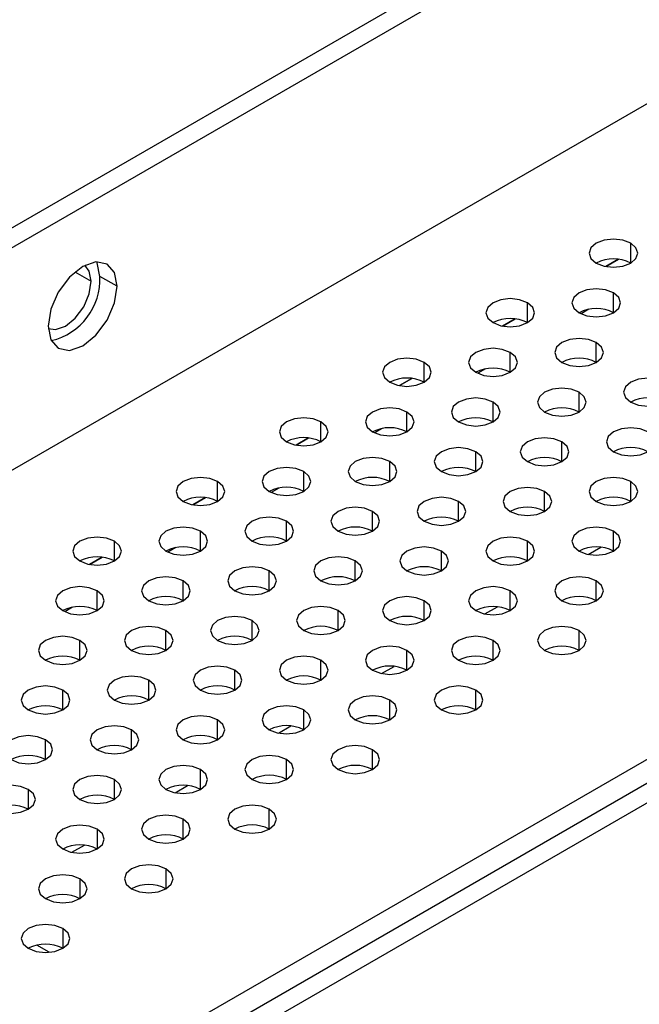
# Model space of a CAD drawing. Header units: millimetres. Extents: x 0 to 1118, y 0 to 864.
# Tile 299 of 309: x 1005.42 to 1008.6, y 715.09 to 720.14. Entities that reach past the tile are written whole.
import ezdxf

# ---------------------------------------------------------------- set-up
doc = ezdxf.new("R2010")
doc.units = ezdxf.units.MM

msp = doc.modelspace()

# ---------------------------------------------------------------- linework, layer by layer
at = {"color": 7, "linetype": 'Continuous', "lineweight": 25}
for p, q in [((985.8738, 707.8153), (1019.7334, 727.362)), ((1019.8218, 727.311), (985.8738, 707.7132)), ((985.8738, 706.5701), (1020.087, 726.3209)), ((985.8738, 703.0799), (1023.3308, 724.7034)), ((1023.4192, 724.6524), (985.8738, 702.9779)), ((1008.4937, 718.9138), (1008.4294, 718.8766)), ((1008.4294, 718.8766), (1008.4938, 718.9138)), ((1005.919, 718.7748), (1005.8306, 718.8258)), ((1007.9634, 718.6076), (1007.899, 718.5705)), ((1007.8991, 718.5705), (1007.9635, 718.6076)), ((1007.4331, 718.3015), (1007.3687, 718.2643)), ((1007.3688, 718.2643), (1007.4331, 718.3015)), ((1006.9027, 717.9953), (1006.8384, 717.9582)), ((1006.8384, 717.9581), (1006.9028, 717.9953)), ((1006.3724, 717.6892), (1006.3081, 717.652)), ((1006.3081, 717.652), (1006.3725, 717.6892)), ((1008.3385, 717.3974), (1008.4026, 717.4343)), ((1005.8421, 717.383), (1005.7777, 717.3459)), ((1005.7778, 717.3458), (1005.8421, 717.383)), ((1007.8082, 717.0912), (1007.8722, 717.1282)), ((1007.2778, 716.7851), (1007.3419, 716.822)), ((1006.7475, 716.4789), (1006.8116, 716.5159)), ((1006.2172, 716.1728), (1006.2812, 716.2097)), ((1005.6868, 715.8666), (1005.7509, 715.9036)), ((1005.5702, 715.3531), (1005.5067, 715.3897))]:
    msp.add_line(p, q, dxfattribs=at)
at = {"color": 8, "linetype": 'Continuous', "lineweight": 25}
for p, q in [((985.8738, 703.2024), (1022.9596, 724.6116)), ((1008.5567, 718.8942), (1008.5567, 718.9962)), ((1005.7026, 718.8487), (1005.7865, 718.8003)), ((1008.4683, 718.639), (1008.4683, 718.7411)), ((1008.0264, 718.588), (1008.0264, 718.6901)), ((1008.3413, 718.6566), (1008.3017, 718.6338)), ((1008.3799, 718.3839), (1008.3799, 718.486)), ((1007.938, 718.3329), (1007.938, 718.4349)), ((1007.4961, 718.2819), (1007.4961, 718.3839)), ((1007.811, 718.3505), (1007.7714, 718.3276)), ((1008.2916, 718.1288), (1008.2916, 718.2308)), ((1007.8496, 718.0778), (1007.8496, 718.1798)), ((1007.4077, 718.0267), (1007.4077, 718.1288)), ((1006.9657, 717.9757), (1006.9657, 718.0778)), ((1007.2807, 718.0443), (1007.2411, 718.0215)), ((1008.2032, 717.8737), (1008.2032, 717.9757)), ((1007.7612, 717.8226), (1007.7612, 717.9247)), ((1007.3193, 717.7716), (1007.3193, 717.8737)), ((1006.8773, 717.7206), (1006.8773, 717.8226)), ((1006.4354, 717.6695), (1006.4354, 717.7716)), ((1006.7504, 717.7382), (1006.7107, 717.7153)), ((1008.5567, 717.6695), (1008.5567, 717.7716)), ((1008.1148, 717.6185), (1008.1148, 717.7206)), ((1007.6728, 717.5675), (1007.6728, 717.6695)), ((1007.2309, 717.5165), (1007.2309, 717.6185)), ((1006.7889, 717.4654), (1006.7889, 717.5675)), ((1006.347, 717.4144), (1006.347, 717.5165)), ((1008.4683, 717.4144), (1008.4683, 717.5165)), ((1005.9051, 717.3634), (1005.9051, 717.4654)), ((1008.0264, 717.3634), (1008.0264, 717.4654)), ((1006.22, 717.432), (1006.1804, 717.4092)), ((1007.5844, 717.3124), (1007.5844, 717.4144)), ((1007.1425, 717.2613), (1007.1425, 717.3634)), ((1006.7006, 717.2103), (1006.7006, 717.3124)), ((1006.2586, 717.1593), (1006.2586, 717.2613)), ((1008.3799, 717.1593), (1008.3799, 717.2613)), ((1005.8167, 717.1083), (1005.8167, 717.2103)), ((1007.938, 717.1083), (1007.938, 717.2103)), ((1007.4961, 717.0572), (1007.4961, 717.1593)), ((1005.6897, 717.1259), (1005.6501, 717.103)), ((1007.0541, 717.0062), (1007.0541, 717.1083)), ((1006.6122, 716.9552), (1006.6122, 717.0572)), ((1006.1702, 716.9042), (1006.1702, 717.0062)), ((1008.2916, 716.9042), (1008.2916, 717.0062)), ((1005.7283, 716.8531), (1005.7283, 716.9552)), ((1007.8496, 716.8531), (1007.8496, 716.9552)), ((1007.4077, 716.8021), (1007.4077, 716.9042)), ((1006.9657, 716.7511), (1006.9657, 716.8531)), ((1006.5238, 716.7001), (1006.5238, 716.8021)), ((1006.0818, 716.649), (1006.0818, 716.7511)), ((1005.6399, 716.598), (1005.6399, 716.7001)), ((1007.7612, 716.598), (1007.7612, 716.7001)), ((1007.3193, 716.547), (1007.3193, 716.649)), ((1006.8773, 716.496), (1006.8773, 716.598)), ((1006.4354, 716.4449), (1006.4354, 716.547)), ((1005.9935, 716.3939), (1005.9935, 716.496)), ((1005.5515, 716.3429), (1005.5515, 716.4449)), ((1007.2309, 716.2919), (1007.2309, 716.3939)), ((1006.7889, 716.2408), (1006.7889, 716.3429)), ((1006.347, 716.1898), (1006.347, 716.2919)), ((1005.9051, 716.1388), (1005.9051, 716.2408)), ((1005.4631, 716.1898), (1005.4631, 716.0878)), ((1006.7006, 715.9857), (1006.7006, 716.0878)), ((1006.2586, 715.9347), (1006.2586, 716.0367)), ((1005.8167, 715.9857), (1005.8167, 715.8837)), ((1006.1702, 715.7816), (1006.1702, 715.6796)), ((1005.7283, 715.7306), (1005.7283, 715.6285)), ((1005.6399, 715.4755), (1005.6399, 715.3734))]:
    msp.add_line(p, q, dxfattribs=at)
at = {"color": 7, "linetype": 'Continuous', "lineweight": 25, "flags": 128}
for points in [[(1008.5567, 718.9962), (1008.5162, 719.0119), (1008.4683, 719.0173), (1008.4205, 719.0119), (1008.3799, 718.9962), (1008.3528, 718.9728), (1008.3433, 718.9452), (1008.3528, 718.9176), (1008.3799, 718.8942)], [(1008.3799, 718.8942), (1008.4205, 718.8785), (1008.4683, 718.873), (1008.5162, 718.8785), (1008.5567, 718.8942), (1008.5838, 718.9176), (1008.5933, 718.9452), (1008.5838, 718.9728), (1008.5567, 718.9962)], [(1005.919, 718.7748), (1005.9056, 718.8451), (1005.8673, 718.8892), (1005.8099, 718.9004), (1005.7423, 718.8768), (1005.6746, 718.8223), (1005.6173, 718.7449), (1005.5789, 718.6565), (1005.5655, 718.5707)], [(1005.7865, 718.8003), (1005.7764, 718.853), (1005.753, 718.8827)], [(1005.8306, 718.8258), (1005.8172, 718.8961), (1005.815, 718.9008)], [(1005.5655, 718.5707), (1005.5789, 718.5003), (1005.6173, 718.4562), (1005.6746, 718.4451), (1005.7423, 718.4686), (1005.8099, 718.5232), (1005.8673, 718.6005), (1005.9056, 718.6889), (1005.919, 718.7748)], [(1005.5658, 718.5584), (1005.6031, 718.553), (1005.6539, 718.5706), (1005.7046, 718.6116), (1005.7476, 718.6696), (1005.7764, 718.7359), (1005.7865, 718.8003)], [(1008.4683, 718.7411), (1008.4278, 718.7567), (1008.3799, 718.7622), (1008.3321, 718.7567), (1008.2916, 718.7411), (1008.2645, 718.7177), (1008.2549, 718.6901), (1008.2645, 718.6624), (1008.2916, 718.639)], [(1008.0264, 718.6901), (1007.9858, 718.7057), (1007.938, 718.7112), (1007.8902, 718.7057), (1007.8496, 718.6901), (1007.8225, 718.6666), (1007.813, 718.639), (1007.8225, 718.6114), (1007.8496, 718.588)], [(1008.2916, 718.639), (1008.3321, 718.6234), (1008.3799, 718.6179), (1008.4278, 718.6234), (1008.4683, 718.639), (1008.4954, 718.6624), (1008.5049, 718.6901), (1008.4954, 718.7177), (1008.4683, 718.7411)], [(1007.8496, 718.588), (1007.8902, 718.5724), (1007.938, 718.5669), (1007.9858, 718.5724), (1008.0264, 718.588), (1008.0535, 718.6114), (1008.063, 718.639), (1008.0535, 718.6666), (1008.0264, 718.6901)], [(1008.3799, 718.486), (1008.3394, 718.5016), (1008.2916, 718.5071), (1008.2437, 718.5016), (1008.2032, 718.486), (1008.1761, 718.4625), (1008.1666, 718.4349), (1008.1761, 718.4073), (1008.2032, 718.3839)], [(1007.938, 718.4349), (1007.8974, 718.4506), (1007.8496, 718.4561), (1007.8018, 718.4506), (1007.7612, 718.4349), (1007.7341, 718.4115), (1007.7246, 718.3839), (1007.7341, 718.3563), (1007.7612, 718.3329)], [(1008.2032, 718.3839), (1008.2437, 718.3683), (1008.2916, 718.3628), (1008.3394, 718.3683), (1008.3799, 718.3839), (1008.407, 718.4073), (1008.4166, 718.4349), (1008.407, 718.4625), (1008.3799, 718.486)], [(1007.4961, 718.3839), (1007.4555, 718.3995), (1007.4077, 718.405), (1007.3598, 718.3995), (1007.3193, 718.3839), (1007.2922, 718.3605), (1007.2827, 718.3329), (1007.2922, 718.3053), (1007.3193, 718.2819)], [(1007.7612, 718.3329), (1007.8018, 718.3172), (1007.8496, 718.3117), (1007.8974, 718.3172), (1007.938, 718.3329), (1007.9651, 718.3563), (1007.9746, 718.3839), (1007.9651, 718.4115), (1007.938, 718.4349)], [(1007.3193, 718.2819), (1007.3598, 718.2662), (1007.4077, 718.2607), (1007.4555, 718.2662), (1007.4961, 718.2819), (1007.5232, 718.3053), (1007.5327, 718.3329), (1007.5232, 718.3605), (1007.4961, 718.3839)], [(1008.7335, 718.2819), (1008.6929, 718.2975), (1008.6451, 718.303), (1008.5973, 718.2975), (1008.5567, 718.2819), (1008.5296, 718.2584), (1008.5201, 718.2308), (1008.5296, 718.2032), (1008.5567, 718.1798)], [(1008.2916, 718.2308), (1008.251, 718.2465), (1008.2032, 718.252), (1008.1553, 718.2465), (1008.1148, 718.2308), (1008.0877, 718.2074), (1008.0782, 718.1798), (1008.0877, 718.1522), (1008.1148, 718.1288)], [(1008.5567, 718.1798), (1008.5973, 718.1642), (1008.6451, 718.1587), (1008.6929, 718.1642), (1008.7335, 718.1798), (1008.7606, 718.2032), (1008.7701, 718.2308), (1008.7606, 718.2584), (1008.7335, 718.2819)], [(1007.8496, 718.1798), (1007.8091, 718.1954), (1007.7612, 718.2009), (1007.7134, 718.1954), (1007.6728, 718.1798), (1007.6457, 718.1564), (1007.6362, 718.1288), (1007.6457, 718.1012), (1007.6728, 718.0778)], [(1008.1148, 718.1288), (1008.1553, 718.1131), (1008.2032, 718.1076), (1008.251, 718.1131), (1008.2916, 718.1288), (1008.3186, 718.1522), (1008.3282, 718.1798), (1008.3186, 718.2074), (1008.2916, 718.2308)], [(1007.4077, 718.1288), (1007.3671, 718.1444), (1007.3193, 718.1499), (1007.2714, 718.1444), (1007.2309, 718.1288), (1007.2038, 718.1054), (1007.1943, 718.0778), (1007.2038, 718.0501), (1007.2309, 718.0267)], [(1007.6728, 718.0778), (1007.7134, 718.0621), (1007.7612, 718.0566), (1007.8091, 718.0621), (1007.8496, 718.0778), (1007.8767, 718.1012), (1007.8862, 718.1288), (1007.8767, 718.1564), (1007.8496, 718.1798)], [(1006.9657, 718.0778), (1006.9252, 718.0934), (1006.8773, 718.0989), (1006.8295, 718.0934), (1006.7889, 718.0778), (1006.7619, 718.0543), (1006.7523, 718.0267), (1006.7619, 717.9991), (1006.7889, 717.9757)], [(1007.2309, 718.0267), (1007.2714, 718.0111), (1007.3193, 718.0056), (1007.3671, 718.0111), (1007.4077, 718.0267), (1007.4348, 718.0501), (1007.4443, 718.0778), (1007.4348, 718.1054), (1007.4077, 718.1288)], [(1006.7889, 717.9757), (1006.8295, 717.9601), (1006.8773, 717.9546), (1006.9252, 717.9601), (1006.9657, 717.9757), (1006.9928, 717.9991), (1007.0023, 718.0267), (1006.9928, 718.0543), (1006.9657, 718.0778)], [(1008.6451, 718.0267), (1008.6046, 718.0424), (1008.5567, 718.0479), (1008.5089, 718.0424), (1008.4683, 718.0267), (1008.4412, 718.0033), (1008.4317, 717.9757), (1008.4412, 717.9481), (1008.4683, 717.9247)], [(1008.2032, 717.9757), (1008.1626, 717.9913), (1008.1148, 717.9968), (1008.0669, 717.9913), (1008.0264, 717.9757), (1007.9993, 717.9523), (1007.9898, 717.9247), (1007.9993, 717.8971), (1008.0264, 717.8737)], [(1008.4683, 717.9247), (1008.5089, 717.909), (1008.5567, 717.9035), (1008.6046, 717.909), (1008.6451, 717.9247), (1008.6722, 717.9481), (1008.6817, 717.9757), (1008.6722, 718.0033), (1008.6451, 718.0267)], [(1007.7612, 717.9247), (1007.7207, 717.9403), (1007.6728, 717.9458), (1007.625, 717.9403), (1007.5844, 717.9247), (1007.5573, 717.9013), (1007.5478, 717.8737), (1007.5573, 717.846), (1007.5844, 717.8226)], [(1008.0264, 717.8737), (1008.0669, 717.858), (1008.1148, 717.8525), (1008.1626, 717.858), (1008.2032, 717.8737), (1008.2303, 717.8971), (1008.2398, 717.9247), (1008.2303, 717.9523), (1008.2032, 717.9757)], [(1007.3193, 717.8737), (1007.2787, 717.8893), (1007.2309, 717.8948), (1007.1831, 717.8893), (1007.1425, 717.8737), (1007.1154, 717.8502), (1007.1059, 717.8226), (1007.1154, 717.795), (1007.1425, 717.7716)], [(1007.5844, 717.8226), (1007.625, 717.807), (1007.6728, 717.8015), (1007.7207, 717.807), (1007.7612, 717.8226), (1007.7883, 717.846), (1007.7978, 717.8737), (1007.7883, 717.9013), (1007.7612, 717.9247)], [(1006.8773, 717.8226), (1006.8368, 717.8383), (1006.7889, 717.8438), (1006.7411, 717.8383), (1006.7006, 717.8226), (1006.6735, 717.7992), (1006.664, 717.7716), (1006.6735, 717.744), (1006.7006, 717.7206)], [(1007.1425, 717.7716), (1007.1831, 717.756), (1007.2309, 717.7505), (1007.2787, 717.756), (1007.3193, 717.7716), (1007.3464, 717.795), (1007.3559, 717.8226), (1007.3464, 717.8502), (1007.3193, 717.8737)], [(1006.4354, 717.7716), (1006.3948, 717.7872), (1006.347, 717.7927), (1006.2992, 717.7872), (1006.2586, 717.7716), (1006.2315, 717.7482), (1006.222, 717.7206), (1006.2315, 717.693), (1006.2586, 717.6695)], [(1006.7006, 717.7206), (1006.7411, 717.7049), (1006.7889, 717.6994), (1006.8368, 717.7049), (1006.8773, 717.7206), (1006.9044, 717.744), (1006.914, 717.7716), (1006.9044, 717.7992), (1006.8773, 717.8226)], [(1008.5567, 717.7716), (1008.5162, 717.7872), (1008.4683, 717.7927), (1008.4205, 717.7872), (1008.3799, 717.7716), (1008.3528, 717.7482), (1008.3433, 717.7206), (1008.3528, 717.693), (1008.3799, 717.6695)], [(1006.2586, 717.6695), (1006.2992, 717.6539), (1006.347, 717.6484), (1006.3948, 717.6539), (1006.4354, 717.6695), (1006.4625, 717.693), (1006.472, 717.7206), (1006.4625, 717.7482), (1006.4354, 717.7716)], [(1008.1148, 717.7206), (1008.0742, 717.7362), (1008.0264, 717.7417), (1007.9786, 717.7362), (1007.938, 717.7206), (1007.9109, 717.6972), (1007.9014, 717.6695), (1007.9109, 717.6419), (1007.938, 717.6185)], [(1008.3799, 717.6695), (1008.4205, 717.6539), (1008.4683, 717.6484), (1008.5162, 717.6539), (1008.5567, 717.6695), (1008.5838, 717.693), (1008.5933, 717.7206), (1008.5838, 717.7482), (1008.5567, 717.7716)], [(1007.6728, 717.6695), (1007.6323, 717.6852), (1007.5844, 717.6907), (1007.5366, 717.6852), (1007.4961, 717.6695), (1007.469, 717.6461), (1007.4594, 717.6185), (1007.469, 717.5909), (1007.4961, 717.5675)], [(1007.938, 717.6185), (1007.9786, 717.6029), (1008.0264, 717.5974), (1008.0742, 717.6029), (1008.1148, 717.6185), (1008.1419, 717.6419), (1008.1514, 717.6695), (1008.1419, 717.6972), (1008.1148, 717.7206)], [(1007.2309, 717.6185), (1007.1903, 717.6342), (1007.1425, 717.6397), (1007.0947, 717.6342), (1007.0541, 717.6185), (1007.027, 717.5951), (1007.0175, 717.5675), (1007.027, 717.5399), (1007.0541, 717.5165)], [(1007.4961, 717.5675), (1007.5366, 717.5519), (1007.5844, 717.5464), (1007.6323, 717.5519), (1007.6728, 717.5675), (1007.6999, 717.5909), (1007.7094, 717.6185), (1007.6999, 717.6461), (1007.6728, 717.6695)], [(1006.7889, 717.5675), (1006.7484, 717.5831), (1006.7006, 717.5886), (1006.6527, 717.5831), (1006.6122, 717.5675), (1006.5851, 717.5441), (1006.5756, 717.5165), (1006.5851, 717.4889), (1006.6122, 717.4654)], [(1007.0541, 717.5165), (1007.0947, 717.5008), (1007.1425, 717.4953), (1007.1903, 717.5008), (1007.2309, 717.5165), (1007.258, 717.5399), (1007.2675, 717.5675), (1007.258, 717.5951), (1007.2309, 717.6185)], [(1006.347, 717.5165), (1006.3065, 717.5321), (1006.2586, 717.5376), (1006.2108, 717.5321), (1006.1702, 717.5165), (1006.1431, 717.4931), (1006.1336, 717.4654), (1006.1431, 717.4378), (1006.1702, 717.4144)], [(1006.6122, 717.4654), (1006.6527, 717.4498), (1006.7006, 717.4443), (1006.7484, 717.4498), (1006.7889, 717.4654), (1006.816, 717.4889), (1006.8256, 717.5165), (1006.816, 717.5441), (1006.7889, 717.5675)], [(1008.4683, 717.5165), (1008.4278, 717.5321), (1008.3799, 717.5376), (1008.3321, 717.5321), (1008.2916, 717.5165), (1008.2645, 717.4931), (1008.2549, 717.4654), (1008.2645, 717.4378), (1008.2916, 717.4144)], [(1005.9051, 717.4654), (1005.8645, 717.4811), (1005.8167, 717.4866), (1005.7688, 717.4811), (1005.7283, 717.4654), (1005.7012, 717.442), (1005.6917, 717.4144), (1005.7012, 717.3868), (1005.7283, 717.3634)], [(1006.1702, 717.4144), (1006.2108, 717.3988), (1006.2586, 717.3933), (1006.3065, 717.3988), (1006.347, 717.4144), (1006.3741, 717.4378), (1006.3836, 717.4654), (1006.3741, 717.4931), (1006.347, 717.5165)], [(1008.0264, 717.4654), (1007.9858, 717.4811), (1007.938, 717.4866), (1007.8902, 717.4811), (1007.8496, 717.4654), (1007.8225, 717.442), (1007.813, 717.4144), (1007.8225, 717.3868), (1007.8496, 717.3634)], [(1008.2916, 717.4144), (1008.3321, 717.3988), (1008.3799, 717.3933), (1008.4278, 717.3988), (1008.4683, 717.4144), (1008.4954, 717.4378), (1008.5049, 717.4654), (1008.4954, 717.4931), (1008.4683, 717.5165)], [(1005.7283, 717.3634), (1005.7688, 717.3478), (1005.8167, 717.3423), (1005.8645, 717.3478), (1005.9051, 717.3634), (1005.9322, 717.3868), (1005.9417, 717.4144), (1005.9322, 717.442), (1005.9051, 717.4654)], [(1007.5844, 717.4144), (1007.5439, 717.4301), (1007.4961, 717.4356), (1007.4482, 717.4301), (1007.4077, 717.4144), (1007.3806, 717.391), (1007.3711, 717.3634), (1007.3806, 717.3358), (1007.4077, 717.3124)], [(1007.8496, 717.3634), (1007.8902, 717.3478), (1007.938, 717.3423), (1007.9858, 717.3478), (1008.0264, 717.3634), (1008.0535, 717.3868), (1008.063, 717.4144), (1008.0535, 717.442), (1008.0264, 717.4654)], [(1007.1425, 717.3634), (1007.102, 717.379), (1007.0541, 717.3845), (1007.0063, 717.379), (1006.9657, 717.3634), (1006.9386, 717.34), (1006.9291, 717.3124), (1006.9386, 717.2848), (1006.9657, 717.2613)], [(1007.4077, 717.3124), (1007.4482, 717.2967), (1007.4961, 717.2912), (1007.5439, 717.2967), (1007.5844, 717.3124), (1007.6115, 717.3358), (1007.6211, 717.3634), (1007.6115, 717.391), (1007.5844, 717.4144)], [(1006.7006, 717.3124), (1006.66, 717.328), (1006.6122, 717.3335), (1006.5643, 717.328), (1006.5238, 717.3124), (1006.4967, 717.289), (1006.4872, 717.2613), (1006.4967, 717.2337), (1006.5238, 717.2103)], [(1006.9657, 717.2613), (1007.0063, 717.2457), (1007.0541, 717.2402), (1007.102, 717.2457), (1007.1425, 717.2613), (1007.1696, 717.2848), (1007.1791, 717.3124), (1007.1696, 717.34), (1007.1425, 717.3634)], [(1006.5238, 717.2103), (1006.5643, 717.1947), (1006.6122, 717.1892), (1006.66, 717.1947), (1006.7006, 717.2103), (1006.7277, 717.2337), (1006.7372, 717.2613), (1006.7277, 717.289), (1006.7006, 717.3124)], [(1006.2586, 717.2613), (1006.2181, 717.277), (1006.1702, 717.2825), (1006.1224, 717.277), (1006.0818, 717.2613), (1006.0547, 717.2379), (1006.0452, 717.2103), (1006.0547, 717.1827), (1006.0818, 717.1593)], [(1006.0818, 717.1593), (1006.1224, 717.1437), (1006.1702, 717.1382), (1006.2181, 717.1437), (1006.2586, 717.1593), (1006.2857, 717.1827), (1006.2952, 717.2103), (1006.2857, 717.2379), (1006.2586, 717.2613)], [(1008.3799, 717.2613), (1008.3394, 717.277), (1008.2916, 717.2825), (1008.2437, 717.277), (1008.2032, 717.2613), (1008.1761, 717.2379), (1008.1666, 717.2103), (1008.1761, 717.1827), (1008.2032, 717.1593)], [(1008.2032, 717.1593), (1008.2437, 717.1437), (1008.2916, 717.1382), (1008.3394, 717.1437), (1008.3799, 717.1593), (1008.407, 717.1827), (1008.4166, 717.2103), (1008.407, 717.2379), (1008.3799, 717.2613)], [(1005.8167, 717.2103), (1005.7761, 717.226), (1005.7283, 717.2315), (1005.6805, 717.226), (1005.6399, 717.2103), (1005.6128, 717.1869), (1005.6033, 717.1593), (1005.6128, 717.1317), (1005.6399, 717.1083)], [(1005.6399, 717.1083), (1005.6805, 717.0926), (1005.7283, 717.0871), (1005.7761, 717.0926), (1005.8167, 717.1083), (1005.8438, 717.1317), (1005.8533, 717.1593), (1005.8438, 717.1869), (1005.8167, 717.2103)], [(1007.938, 717.2103), (1007.8974, 717.226), (1007.8496, 717.2315), (1007.8018, 717.226), (1007.7612, 717.2103), (1007.7341, 717.1869), (1007.7246, 717.1593), (1007.7341, 717.1317), (1007.7612, 717.1083)], [(1007.7612, 717.1083), (1007.8018, 717.0926), (1007.8496, 717.0871), (1007.8974, 717.0926), (1007.938, 717.1083), (1007.9651, 717.1317), (1007.9746, 717.1593), (1007.9651, 717.1869), (1007.938, 717.2103)], [(1007.4961, 717.1593), (1007.4555, 717.1749), (1007.4077, 717.1804), (1007.3598, 717.1749), (1007.3193, 717.1593), (1007.2922, 717.1359), (1007.2827, 717.1083), (1007.2922, 717.0807), (1007.3193, 717.0572)], [(1007.3193, 717.0572), (1007.3598, 717.0416), (1007.4077, 717.0361), (1007.4555, 717.0416), (1007.4961, 717.0572), (1007.5232, 717.0807), (1007.5327, 717.1083), (1007.5232, 717.1359), (1007.4961, 717.1593)], [(1007.0541, 717.1083), (1007.0136, 717.1239), (1006.9657, 717.1294), (1006.9179, 717.1239), (1006.8773, 717.1083), (1006.8502, 717.0849), (1006.8407, 717.0572), (1006.8502, 717.0296), (1006.8773, 717.0062)], [(1006.8773, 717.0062), (1006.9179, 716.9906), (1006.9657, 716.9851), (1007.0136, 716.9906), (1007.0541, 717.0062), (1007.0812, 717.0296), (1007.0907, 717.0572), (1007.0812, 717.0849), (1007.0541, 717.1083)], [(1006.6122, 717.0572), (1006.5716, 717.0729), (1006.5238, 717.0784), (1006.4759, 717.0729), (1006.4354, 717.0572), (1006.4083, 717.0338), (1006.3988, 717.0062), (1006.4083, 716.9786), (1006.4354, 716.9552)], [(1006.4354, 716.9552), (1006.4759, 716.9395), (1006.5238, 716.9341), (1006.5716, 716.9395), (1006.6122, 716.9552), (1006.6393, 716.9786), (1006.6488, 717.0062), (1006.6393, 717.0338), (1006.6122, 717.0572)], [(1006.1702, 717.0062), (1006.1297, 717.0219), (1006.0818, 717.0274), (1006.034, 717.0219), (1005.9935, 717.0062), (1005.9664, 716.9828), (1005.9568, 716.9552), (1005.9664, 716.9276), (1005.9935, 716.9042)], [(1005.9935, 716.9042), (1006.034, 716.8885), (1006.0818, 716.883), (1006.1297, 716.8885), (1006.1702, 716.9042), (1006.1973, 716.9276), (1006.2068, 716.9552), (1006.1973, 716.9828), (1006.1702, 717.0062)], [(1008.2916, 717.0062), (1008.251, 717.0219), (1008.2032, 717.0274), (1008.1553, 717.0219), (1008.1148, 717.0062), (1008.0877, 716.9828), (1008.0782, 716.9552), (1008.0877, 716.9276), (1008.1148, 716.9042)], [(1008.1148, 716.9042), (1008.1553, 716.8885), (1008.2032, 716.883), (1008.251, 716.8885), (1008.2916, 716.9042), (1008.3186, 716.9276), (1008.3282, 716.9552), (1008.3186, 716.9828), (1008.2916, 717.0062)], [(1005.7283, 716.9552), (1005.6877, 716.9708), (1005.6399, 716.9763), (1005.5921, 716.9708), (1005.5515, 716.9552), (1005.5244, 716.9318), (1005.5149, 716.9042), (1005.5244, 716.8766), (1005.5515, 716.8531)], [(1005.5515, 716.8531), (1005.5921, 716.8375), (1005.6399, 716.832), (1005.6877, 716.8375), (1005.7283, 716.8531), (1005.7554, 716.8766), (1005.7649, 716.9042), (1005.7554, 716.9318), (1005.7283, 716.9552)], [(1007.8496, 716.9552), (1007.8091, 716.9708), (1007.7612, 716.9763), (1007.7134, 716.9708), (1007.6728, 716.9552), (1007.6457, 716.9318), (1007.6362, 716.9042), (1007.6457, 716.8766), (1007.6728, 716.8531)], [(1007.6728, 716.8531), (1007.7134, 716.8375), (1007.7612, 716.832), (1007.8091, 716.8375), (1007.8496, 716.8531), (1007.8767, 716.8766), (1007.8862, 716.9042), (1007.8767, 716.9318), (1007.8496, 716.9552)], [(1007.4077, 716.9042), (1007.3671, 716.9198), (1007.3193, 716.9253), (1007.2714, 716.9198), (1007.2309, 716.9042), (1007.2038, 716.8808), (1007.1943, 716.8531), (1007.2038, 716.8255), (1007.2309, 716.8021)], [(1007.2309, 716.8021), (1007.2714, 716.7865), (1007.3193, 716.781), (1007.3671, 716.7865), (1007.4077, 716.8021), (1007.4348, 716.8255), (1007.4443, 716.8531), (1007.4348, 716.8808), (1007.4077, 716.9042)], [(1006.9657, 716.8531), (1006.9252, 716.8688), (1006.8773, 716.8743), (1006.8295, 716.8688), (1006.7889, 716.8531), (1006.7619, 716.8297), (1006.7523, 716.8021), (1006.7619, 716.7745), (1006.7889, 716.7511)], [(1006.7889, 716.7511), (1006.8295, 716.7354), (1006.8773, 716.73), (1006.9252, 716.7354), (1006.9657, 716.7511), (1006.9928, 716.7745), (1007.0023, 716.8021), (1006.9928, 716.8297), (1006.9657, 716.8531)], [(1006.5238, 716.8021), (1006.4832, 716.8178), (1006.4354, 716.8233), (1006.3876, 716.8178), (1006.347, 716.8021), (1006.3199, 716.7787), (1006.3104, 716.7511), (1006.3199, 716.7235), (1006.347, 716.7001)], [(1006.347, 716.7001), (1006.3876, 716.6844), (1006.4354, 716.6789), (1006.4832, 716.6844), (1006.5238, 716.7001), (1006.5509, 716.7235), (1006.5604, 716.7511), (1006.5509, 716.7787), (1006.5238, 716.8021)], [(1006.0818, 716.7511), (1006.0413, 716.7667), (1005.9935, 716.7722), (1005.9456, 716.7667), (1005.9051, 716.7511), (1005.878, 716.7277), (1005.8685, 716.7001), (1005.878, 716.6724), (1005.9051, 716.649)], [(1005.9051, 716.649), (1005.9456, 716.6334), (1005.9935, 716.6279), (1006.0413, 716.6334), (1006.0818, 716.649), (1006.1089, 716.6724), (1006.1185, 716.7001), (1006.1089, 716.7277), (1006.0818, 716.7511)], [(1005.6399, 716.7001), (1005.5993, 716.7157), (1005.5515, 716.7212), (1005.5037, 716.7157), (1005.4631, 716.7001), (1005.436, 716.6767), (1005.4265, 716.649), (1005.436, 716.6214), (1005.4631, 716.598)], [(1005.4631, 716.598), (1005.5037, 716.5824), (1005.5515, 716.5769), (1005.5993, 716.5824), (1005.6399, 716.598), (1005.667, 716.6214), (1005.6765, 716.649), (1005.667, 716.6767), (1005.6399, 716.7001)], [(1007.7612, 716.7001), (1007.7207, 716.7157), (1007.6728, 716.7212), (1007.625, 716.7157), (1007.5844, 716.7001), (1007.5573, 716.6767), (1007.5478, 716.649), (1007.5573, 716.6214), (1007.5844, 716.598)], [(1007.5844, 716.598), (1007.625, 716.5824), (1007.6728, 716.5769), (1007.7207, 716.5824), (1007.7612, 716.598), (1007.7883, 716.6214), (1007.7978, 716.649), (1007.7883, 716.6767), (1007.7612, 716.7001)], [(1007.3193, 716.649), (1007.2787, 716.6647), (1007.2309, 716.6702), (1007.1831, 716.6647), (1007.1425, 716.649), (1007.1154, 716.6256), (1007.1059, 716.598), (1007.1154, 716.5704), (1007.1425, 716.547)], [(1007.1425, 716.547), (1007.1831, 716.5313), (1007.2309, 716.5259), (1007.2787, 716.5313), (1007.3193, 716.547), (1007.3464, 716.5704), (1007.3559, 716.598), (1007.3464, 716.6256), (1007.3193, 716.649)], [(1006.8773, 716.598), (1006.8368, 716.6137), (1006.7889, 716.6191), (1006.7411, 716.6137), (1006.7006, 716.598), (1006.6735, 716.5746), (1006.664, 716.547), (1006.6735, 716.5194), (1006.7006, 716.496)], [(1006.7006, 716.496), (1006.7411, 716.4803), (1006.7889, 716.4748), (1006.8368, 716.4803), (1006.8773, 716.496), (1006.9044, 716.5194), (1006.914, 716.547), (1006.9044, 716.5746), (1006.8773, 716.598)], [(1006.4354, 716.547), (1006.3948, 716.5626), (1006.347, 716.5681), (1006.2992, 716.5626), (1006.2586, 716.547), (1006.2315, 716.5236), (1006.222, 716.496), (1006.2315, 716.4683), (1006.2586, 716.4449)], [(1006.2586, 716.4449), (1006.2992, 716.4293), (1006.347, 716.4238), (1006.3948, 716.4293), (1006.4354, 716.4449), (1006.4625, 716.4683), (1006.472, 716.496), (1006.4625, 716.5236), (1006.4354, 716.547)], [(1005.9935, 716.496), (1005.9529, 716.5116), (1005.9051, 716.5171), (1005.8572, 716.5116), (1005.8167, 716.496), (1005.7896, 716.4726), (1005.7801, 716.4449), (1005.7896, 716.4173), (1005.8167, 716.3939)], [(1005.8167, 716.3939), (1005.8572, 716.3783), (1005.9051, 716.3728), (1005.9529, 716.3783), (1005.9935, 716.3939), (1006.0206, 716.4173), (1006.0301, 716.4449), (1006.0206, 716.4726), (1005.9935, 716.496)], [(1005.5515, 716.4449), (1005.511, 716.4606), (1005.4631, 716.4661), (1005.4153, 716.4606), (1005.3747, 716.4449), (1005.3476, 716.4215), (1005.3381, 716.3939), (1005.3476, 716.3663), (1005.3747, 716.3429)], [(1005.3747, 716.3429), (1005.4153, 716.3272), (1005.4631, 716.3217), (1005.511, 716.3272), (1005.5515, 716.3429), (1005.5786, 716.3663), (1005.5881, 716.3939), (1005.5786, 716.4215), (1005.5515, 716.4449)], [(1007.2309, 716.3939), (1007.1903, 716.4096), (1007.1425, 716.415), (1007.0947, 716.4096), (1007.0541, 716.3939), (1007.027, 716.3705), (1007.0175, 716.3429), (1007.027, 716.3153), (1007.0541, 716.2919)], [(1007.0541, 716.2919), (1007.0947, 716.2762), (1007.1425, 716.2707), (1007.1903, 716.2762), (1007.2309, 716.2919), (1007.258, 716.3153), (1007.2675, 716.3429), (1007.258, 716.3705), (1007.2309, 716.3939)], [(1006.7889, 716.3429), (1006.7484, 716.3585), (1006.7006, 716.364), (1006.6527, 716.3585), (1006.6122, 716.3429), (1006.5851, 716.3195), (1006.5756, 716.2919), (1006.5851, 716.2642), (1006.6122, 716.2408)], [(1006.6122, 716.2408), (1006.6527, 716.2252), (1006.7006, 716.2197), (1006.7484, 716.2252), (1006.7889, 716.2408), (1006.816, 716.2642), (1006.8256, 716.2919), (1006.816, 716.3195), (1006.7889, 716.3429)], [(1006.347, 716.2919), (1006.3065, 716.3075), (1006.2586, 716.313), (1006.2108, 716.3075), (1006.1702, 716.2919), (1006.1431, 716.2684), (1006.1336, 716.2408), (1006.1431, 716.2132), (1006.1702, 716.1898)], [(1006.1702, 716.1898), (1006.2108, 716.1742), (1006.2586, 716.1687), (1006.3065, 716.1742), (1006.347, 716.1898), (1006.3741, 716.2132), (1006.3836, 716.2408), (1006.3741, 716.2684), (1006.347, 716.2919)], [(1005.9051, 716.2408), (1005.8645, 716.2565), (1005.8167, 716.262), (1005.7688, 716.2565), (1005.7283, 716.2408), (1005.7012, 716.2174), (1005.6917, 716.1898), (1005.7012, 716.1622), (1005.7283, 716.1388)], [(1005.7283, 716.1388), (1005.7688, 716.1231), (1005.8167, 716.1176), (1005.8645, 716.1231), (1005.9051, 716.1388), (1005.9322, 716.1622), (1005.9417, 716.1898), (1005.9322, 716.2174), (1005.9051, 716.2408)], [(1005.4631, 716.1898), (1005.4226, 716.2055), (1005.3747, 716.2109), (1005.3269, 716.2055), (1005.2863, 716.1898), (1005.2593, 716.1664), (1005.2497, 716.1388), (1005.2593, 716.1112), (1005.2863, 716.0878)], [(1005.2863, 716.0878), (1005.3269, 716.0721), (1005.3747, 716.0666), (1005.4226, 716.0721), (1005.4631, 716.0878), (1005.4902, 716.1112), (1005.4997, 716.1388), (1005.4902, 716.1664), (1005.4631, 716.1898)], [(1006.7006, 716.0878), (1006.66, 716.1034), (1006.6122, 716.1089), (1006.5643, 716.1034), (1006.5238, 716.0878), (1006.4967, 716.0643), (1006.4872, 716.0367), (1006.4967, 716.0091), (1006.5238, 715.9857)], [(1006.5238, 715.9857), (1006.5643, 715.9701), (1006.6122, 715.9646), (1006.66, 715.9701), (1006.7006, 715.9857), (1006.7277, 716.0091), (1006.7372, 716.0367), (1006.7277, 716.0643), (1006.7006, 716.0878)], [(1006.2586, 716.0367), (1006.2181, 716.0524), (1006.1702, 716.0579), (1006.1224, 716.0524), (1006.0818, 716.0367), (1006.0547, 716.0133), (1006.0452, 715.9857), (1006.0547, 715.9581), (1006.0818, 715.9347)], [(1006.0818, 715.9347), (1006.1224, 715.919), (1006.1702, 715.9135), (1006.2181, 715.919), (1006.2586, 715.9347), (1006.2857, 715.9581), (1006.2952, 715.9857), (1006.2857, 716.0133), (1006.2586, 716.0367)], [(1005.8167, 715.9857), (1005.7761, 716.0013), (1005.7283, 716.0068), (1005.6805, 716.0013), (1005.6399, 715.9857), (1005.6128, 715.9623), (1005.6033, 715.9347), (1005.6128, 715.9071), (1005.6399, 715.8837)], [(1005.6399, 715.8837), (1005.6805, 715.868), (1005.7283, 715.8625), (1005.7761, 715.868), (1005.8167, 715.8837), (1005.8438, 715.9071), (1005.8533, 715.9347), (1005.8438, 715.9623), (1005.8167, 715.9857)], [(1006.1702, 715.7816), (1006.1297, 715.7972), (1006.0818, 715.8027), (1006.034, 715.7972), (1005.9935, 715.7816), (1005.9664, 715.7582), (1005.9568, 715.7306), (1005.9664, 715.703), (1005.9935, 715.6796)], [(1005.9935, 715.6796), (1006.034, 715.6639), (1006.0818, 715.6584), (1006.1297, 715.6639), (1006.1702, 715.6796), (1006.1973, 715.703), (1006.2068, 715.7306), (1006.1973, 715.7582), (1006.1702, 715.7816)], [(1005.7283, 715.7306), (1005.6877, 715.7462), (1005.6399, 715.7517), (1005.5921, 715.7462), (1005.5515, 715.7306), (1005.5244, 715.7072), (1005.5149, 715.6796), (1005.5244, 715.6519), (1005.5515, 715.6285)], [(1005.5515, 715.6285), (1005.5921, 715.6129), (1005.6399, 715.6074), (1005.6877, 715.6129), (1005.7283, 715.6285), (1005.7554, 715.6519), (1005.7649, 715.6796), (1005.7554, 715.7072), (1005.7283, 715.7306)], [(1005.6399, 715.4755), (1005.5993, 715.4911), (1005.5515, 715.4966), (1005.5037, 715.4911), (1005.4631, 715.4755), (1005.436, 715.452), (1005.4265, 715.4244), (1005.436, 715.3968), (1005.4631, 715.3734)], [(1005.4631, 715.3734), (1005.5037, 715.3578), (1005.5515, 715.3523), (1005.5993, 715.3578), (1005.6399, 715.3734), (1005.667, 715.3968), (1005.6765, 715.4244), (1005.667, 715.452), (1005.6399, 715.4755)]]:
    msp.add_lwpolyline(points, dxfattribs=at)
at = {"color": 7, "linetype": 'Continuous', "lineweight": 25}
for centre, radius, start, end in [((1008.4683, 718.7236), 0.1921, 62.61, 117.3846), ((1005.5077, 718.8105), 0.3233, 283.1242, 2.7084), ((1008.3799, 718.4684), 0.1921, 62.61, 117.3846), ((1007.938, 718.4174), 0.1921, 62.61, 117.3846), ((1008.2916, 718.2133), 0.1921, 62.61, 117.3846), ((1007.8496, 718.1623), 0.1921, 62.61, 117.3846), ((1007.4077, 718.1112), 0.1921, 62.61, 117.3846), ((1008.6451, 718.0092), 0.1921, 62.61, 117.3846), ((1008.2032, 717.9582), 0.1921, 62.61, 117.3846), ((1007.7612, 717.9071), 0.1921, 62.61, 117.3846), ((1007.3193, 717.8561), 0.1921, 62.61, 117.3846), ((1006.8773, 717.8051), 0.1921, 62.61, 117.3846), ((1008.5567, 717.7541), 0.1921, 62.61, 117.3846), ((1008.1148, 717.703), 0.1921, 62.61, 117.3846), ((1007.6728, 717.652), 0.1921, 62.61, 117.3846), ((1007.2309, 717.601), 0.1921, 62.61, 117.3846), ((1006.7889, 717.55), 0.1921, 62.61, 117.3846), ((1006.347, 717.4989), 0.1921, 62.61, 117.3846), ((1008.4683, 717.4989), 0.1921, 62.61, 117.3846), ((1008.0264, 717.4479), 0.1921, 62.61, 117.3846), ((1007.5844, 717.3969), 0.1921, 62.61, 117.3846), ((1007.1425, 717.3459), 0.1921, 62.61, 117.3846), ((1006.7006, 717.2948), 0.1921, 62.61, 117.3846), ((1006.2586, 717.2438), 0.1921, 62.61, 117.3846), ((1008.3799, 717.2438), 0.1921, 62.61, 117.3846), ((1005.8167, 717.1928), 0.1921, 62.61, 117.3846), ((1007.938, 717.1928), 0.1921, 62.61, 117.3846), ((1007.4961, 717.1418), 0.1921, 62.61, 117.3846), ((1007.0541, 717.0907), 0.1921, 62.61, 117.3846), ((1006.6122, 717.0397), 0.1921, 62.61, 117.3846), ((1006.1702, 716.9887), 0.1921, 62.61, 117.3846), ((1008.2916, 716.9887), 0.1921, 62.61, 117.3846), ((1005.7283, 716.9377), 0.1921, 62.61, 117.3846), ((1007.8496, 716.9377), 0.1921, 62.61, 117.3846), ((1007.4077, 716.8866), 0.1921, 62.61, 117.3846), ((1006.9657, 716.8356), 0.1921, 62.61, 117.3846), ((1006.5238, 716.7846), 0.1921, 62.61, 117.3846), ((1006.0818, 716.7336), 0.1921, 62.61, 117.3846), ((1008.2032, 716.7336), 0.1921, 62.61, 117.3846), ((1005.6399, 716.6825), 0.1921, 62.61, 117.3846), ((1007.7612, 716.6825), 0.1921, 62.61, 117.3846), ((1007.3193, 716.6315), 0.1921, 62.61, 117.3846), ((1006.8773, 716.5805), 0.1921, 62.61, 117.3846), ((1006.4354, 716.5295), 0.1921, 62.61, 117.3846), ((1005.9935, 716.4784), 0.1921, 62.61, 117.3846), ((1005.5515, 716.4274), 0.1921, 62.61, 117.3846), ((1007.6728, 716.4274), 0.1921, 62.61, 117.3846), ((1007.2309, 716.3764), 0.1921, 62.61, 117.3846), ((1006.7889, 716.3254), 0.1921, 62.61, 117.3846), ((1006.347, 716.2743), 0.1921, 62.61, 117.3846), ((1005.9051, 716.2233), 0.1921, 62.61, 117.3846), ((1005.4631, 716.1723), 0.1921, 62.61, 117.3846), ((1007.1425, 716.1213), 0.1921, 62.61, 117.3846), ((1006.7006, 716.0702), 0.1921, 62.61, 117.3846), ((1006.2586, 716.0192), 0.1921, 62.61, 117.3846), ((1005.8167, 715.9682), 0.1921, 62.61, 117.3846), ((1005.3747, 715.9171), 0.1921, 62.61, 117.3846), ((1006.6122, 715.8151), 0.1921, 62.61, 117.3846), ((1006.1702, 715.7641), 0.1921, 62.61, 117.3846), ((1005.7283, 715.713), 0.1921, 62.61, 117.3846), ((1006.0818, 715.5089), 0.1921, 62.61, 117.3846), ((1005.6399, 715.4579), 0.1921, 62.61, 117.3846), ((1005.5515, 715.2028), 0.1921, 62.61, 117.3846)]:
    msp.add_arc(centre, radius, start, end, dxfattribs=at)

doc.saveas('drawing.dxf')
